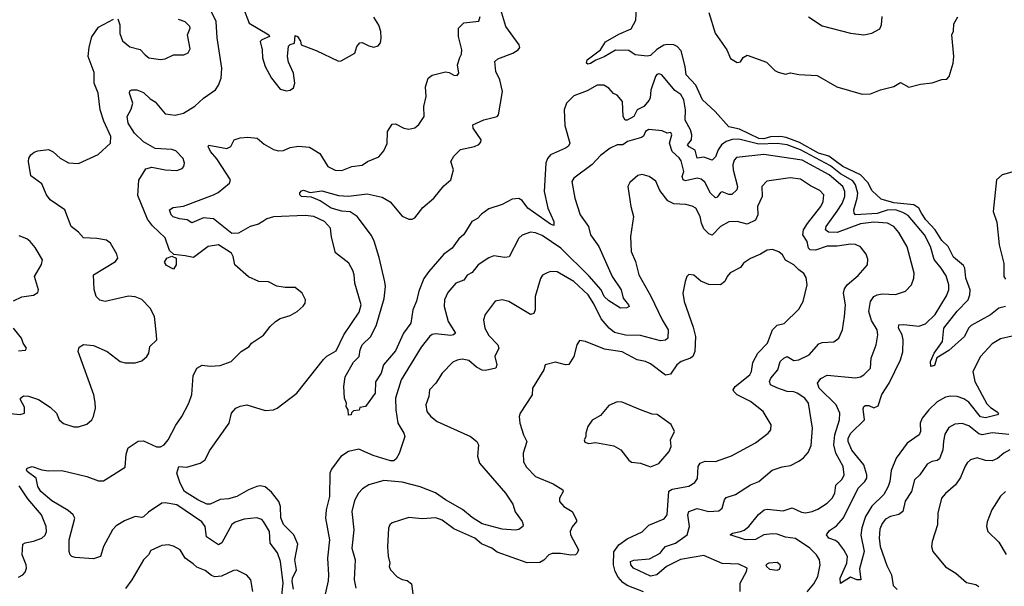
# Model space of a CAD drawing. Extents: x 1690054 to 1842981, y 782881 to 914114.
# Tile 663 of 693: x 1808052 to 1813957, y 902137 to 905536. Entities that reach past the tile are written whole.
import ezdxf

# ---------------------------------------------------------------- set-up
doc = ezdxf.new("R2010")
doc.units = 0

msp = doc.modelspace()

# ---------------------------------------------------------------- linework, layer by layer
at = {"layer": '0CON10XD'}
for points in [[(1809398.6, 902538.6), (1809345, 902520.5), (1809325, 902506.9), (1809265, 902396.9), (1809245, 902384.7), (1809172.8, 902432.8), (1809164, 902495), (1809145, 902522.5), (1808995, 902625.3), (1808925, 902638), (1808905, 902635.4), (1808825, 902582), (1808795, 902552.7), (1808785, 902549.1), (1808745, 902556.1), (1808681.4, 902528.6), (1808631.4, 902498.6), (1808609.6, 902475), (1808553.7, 902376.3), (1808535.7, 902315), (1808495, 902301.9), (1808385, 902309.2), (1808364.8, 902314.8), (1808354.6, 902325), (1808349.2, 902345), (1808348.6, 902415), (1808381.8, 902545), (1808373.1, 902565), (1808341.8, 902591.8), (1808245, 902650.3), (1808178.5, 902705), (1808160.3, 902735), (1808151.2, 902785), (1808097.5, 902825), (1808093.3, 902835), (1808097.3, 902845), (1808126.2, 902856.2), (1808185, 902835.8), (1808225, 902829.2), (1808305, 902830.6), (1808455, 902794.4), (1808525, 902770), (1808555, 902769.2), (1808685, 902851.2), (1808691.2, 902928.8), (1808703.1, 902966.9), (1808762.9, 903007.1), (1808795, 903009.6), (1808873, 902973), (1808896.1, 902973.9), (1808917.5, 902985), (1808942.9, 903015), (1808987.6, 903102.4), (1809024.2, 903155), (1809067.1, 903235), (1809083.6, 903286.4), (1809091.6, 903398.4), (1809114.5, 903445.5), (1809145.8, 903464.2), (1809195, 903458.1), (1809255, 903460.8), (1809320, 903485), (1809381.2, 903545), (1809427.5, 903575), (1809442.5, 903595), (1809515, 903644), (1809554.2, 903695), (1809586.2, 903725), (1809615, 903744), (1809675, 903762), (1809716.2, 903785), (1809752.3, 903817.7), (1809763.3, 903835), (1809766.7, 903855), (1809746.2, 903895), (1809705, 903928.8), (1809645, 903928.8), (1809595, 903937.5), (1809545, 903962.5), (1809485.8, 903965.8), (1809425, 903994), (1809341.4, 904065), (1809332.3, 904115), (1809321.8, 904135), (1809245, 904185.5), (1809183.3, 904175), (1809095, 904110), (1809045, 904118.6), (1808977.3, 904127.3), (1808950.6, 904150.6), (1808925, 904226.5), (1808848.3, 904298.3), (1808819.1, 904339.1), (1808760.2, 904480.2), (1808766.3, 904573.7), (1808809.3, 904640.7), (1808845, 904651.1), (1808925, 904634.3), (1808995, 904630.8), (1809027, 904643), (1809036.2, 904655), (1809040, 904675), (1809032.1, 904702.1), (1808989.3, 904749.3), (1808965, 904756.5), (1808865, 904762.3), (1808795, 904803.2), (1808740.9, 904855), (1808702, 904915), (1808696, 904955), (1808720.5, 904999.5), (1808730, 905035), (1808710.8, 905095), (1808711.7, 905108.3), (1808724.6, 905115.4), (1808755, 905115.3), (1808795, 905097.9), (1808835, 905060.5), (1808865, 905043.1), (1808925, 904971.4), (1808985, 904963.8), (1809034, 904975), (1809103.2, 905016.8), (1809154, 905065), (1809226.9, 905115), (1809245, 905142.5), (1809260.8, 905185), (1809264.8, 905245), (1809236.2, 905426.2), (1809230.9, 905525), (1809197.2, 905595)], [(1809395, 905602), (1809428.6, 905515), (1809546.2, 905445), (1809550, 905435), (1809504.4, 905415.6), (1809494.4, 905405), (1809505.7, 905355), (1809507.5, 905307.5), (1809524.4, 905255), (1809562, 905185), (1809615, 905119.2), (1809651.7, 905108.3), (1809675, 905113.8), (1809693.9, 905126.1), (1809702, 905155), (1809694.3, 905215), (1809665, 905280), (1809657.8, 905315), (1809664, 905376), (1809675, 905387.5), (1809700, 905395), (1809705, 905440), (1809717.5, 905435), (1809737, 905407), (1809740, 905385), (1809830.3, 905350.3), (1809965, 905286.7), (1809980.7, 905289.3), (1810062.5, 905335), (1810073.8, 905375), (1810092.3, 905397.7), (1810105, 905398.8), (1810145, 905378), (1810175, 905371.2), (1810201.7, 905378.3), (1810215, 905397.5), (1810220.8, 905425), (1810217.1, 905465), (1810205, 905503.3), (1810175, 905551.2)], [(1811325.9, 904765.9), (1811235, 904725.5), (1811216.7, 904703.3), (1811207.9, 904675), (1811198.5, 904505), (1811218.9, 904405), (1811255.5, 904325), (1811255, 904301.2), (1811235, 904309.4), (1811098.6, 904405), (1811065, 904450.6), (1811045, 904462.9), (1811005, 904458.2), (1810945, 904427.3), (1810865, 904400.6), (1810821.1, 904368.9), (1810797.1, 904342.9), (1810764.2, 904325), (1810715, 904247.5), (1810685, 904221.4), (1810645, 904165.7), (1810595, 904128.9), (1810506.2, 904025), (1810476.8, 903983.2), (1810446.2, 903906.2), (1810432.2, 903847.8), (1810409.4, 903795), (1810397.8, 903715), (1810354.8, 903655.2), (1810305, 903549.1), (1810233.8, 903466.2), (1810220.8, 903415), (1810186.4, 903363.6), (1810183.6, 903295), (1810125, 903216), (1810091.7, 903208.3), (1810087, 903193), (1810055, 903190), (1810041.7, 903178.3), (1810040, 903165), (1810023.6, 903163.6), (1810022.5, 903195), (1810010, 903215), (1810011.2, 903235), (1810000, 903265), (1809995.6, 903335.6), (1810005, 903392.5), (1810055, 903480.8), (1810087.5, 903515), (1810093.1, 903555), (1810106.2, 903585), (1810158.8, 903635), (1810191.1, 903705), (1810237.2, 903862.8), (1810245.7, 903935.7), (1810242.8, 903962.8), (1810208.6, 904108.6), (1810177.6, 904207.6), (1810161.4, 904241.4), (1810075.8, 904355), (1810035, 904382.5), (1809983.9, 904386.1), (1809920, 904405), (1809855, 904448.2), (1809801.5, 904471.5), (1809742.5, 904475), (1809731.9, 904485), (1809733.1, 904496.9), (1809741.9, 904508.1), (1809755, 904512.3), (1809795, 904500), (1809865, 904508.1), (1809965, 904480.3), (1810025, 904477.2), (1810135, 904490.7), (1810225, 904470.3), (1810274, 904444), (1810345, 904356.7), (1810385, 904338.9), (1810405, 904338.9), (1810422.4, 904347.6), (1810470.1, 904409.9), (1810535, 904464.5), (1810595, 904538.5), (1810637.1, 904575), (1810653.8, 904635), (1810637.5, 904685), (1810655, 904716.2), (1810695, 904756.2), (1810780, 904775), (1810805, 904787.5), (1810818.3, 904801.7), (1810820, 904815), (1810770.8, 904885), (1810770, 904905), (1810835, 904934.2), (1810915, 904954.3), (1810924.1, 904965.9), (1810946.9, 905105), (1810931.9, 905175), (1810908.1, 905225), (1810902.5, 905285), (1810920, 905300), (1811008.8, 905335), (1811042, 905355), (1811050.8, 905369.2), (1811047.1, 905385), (1810967.5, 905495), (1810937.5, 905595)], [(1813964.5, 903815.5), (1813925, 903805.5), (1813875, 903765.4), (1813758.5, 903701.5), (1813742, 903685), (1813717.5, 903635), (1813625, 903552), (1813553, 903507), (1813538.9, 903461.1), (1813516.1, 903456.1), (1813514.4, 903485), (1813537.5, 903535), (1813587.5, 903605), (1813594.5, 903685), (1813675, 903787.9), (1813740, 903855), (1813751.4, 903885), (1813751.9, 903915), (1813726.4, 903985), (1813720.3, 904045), (1813711.8, 904061.8), (1813651.6, 904111.6), (1813621.2, 904175), (1813581.9, 904211.9), (1813542.9, 904275), (1813487, 904335), (1813459.8, 904375), (1813445.4, 904405.4), (1813415.5, 904425.5), (1813295, 904437.7), (1813218.3, 904458.3), (1813165, 904508.9), (1813138.8, 904558.8), (1813095.5, 904605.5), (1812988.4, 904655), (1812905, 904717.5), (1812842.2, 904735), (1812728.7, 904798.7), (1812649.7, 904829.7), (1812615.8, 904835.8), (1812555, 904833.7), (1812515, 904821.9), (1812485, 904822.2), (1812368.3, 904878.3), (1812305, 904892.5), (1812224, 904985), (1812146.7, 905055), (1812107.3, 905142.7), (1812050, 905205), (1812043.5, 905255), (1812019.2, 905349.2), (1811995, 905375.6), (1811974.7, 905384.7), (1811935, 905387.2), (1811915, 905382), (1811873.2, 905356.8), (1811835, 905321.3), (1811815, 905316.4), (1811742.5, 905325), (1811705, 905351.2), (1811625, 905353.8), (1811558.1, 905311.9), (1811507, 905293), (1811475, 905272), (1811459.3, 905269.3), (1811452, 905275), (1811456, 905295), (1811535.4, 905354.6), (1811565, 905402.5), (1811645, 905449.4), (1811720, 905480), (1811747.9, 905532.1), (1811751.4, 905605)], [(1812185, 905578.8), (1812223.8, 905453.8), (1812293.3, 905355), (1812315, 905303.8), (1812355, 905278.8), (1812375, 905282.5), (1812390.7, 905309.3), (1812415, 905323.3), (1812530.7, 905280.7), (1812580.7, 905230.7), (1812601.2, 905221.2), (1812645, 905208.9), (1812675, 905216.9), (1812725, 905207.1), (1812835, 905200.8), (1812952.4, 905132.4), (1813105, 905088.2), (1813155, 905090), (1813215, 905114), (1813295, 905134), (1813335, 905158.8), (1813385, 905131.2), (1813455, 905148.8), (1813525, 905156.7), (1813583, 905177), (1813611.7, 905178.3), (1813627.5, 905195), (1813650, 905275), (1813653.8, 905315), (1813643.3, 905445), (1813653, 905467), (1813655, 905510), (1813677.5, 905552.5)], [(1807995, 903172.5), (1808055, 903166.5), (1808080, 903175), (1808081.1, 903211.1), (1808056.2, 903255), (1808056.7, 903265), (1808075, 903278.8), (1808105, 903278), (1808165, 903258), (1808235, 903212), (1808272, 903175), (1808288.8, 903135), (1808315, 903112.9), (1808376.1, 903093.9), (1808405, 903093.8), (1808455, 903108.6), (1808484.3, 903135), (1808494, 903155), (1808505.7, 903205), (1808505, 903240), (1808496.5, 903285), (1808403.1, 903545), (1808408.3, 903571.7), (1808435, 903587.5), (1808495, 903580.6), (1808576.2, 903546.2), (1808655, 903485.8), (1808685, 903477.5), (1808745, 903478), (1808785, 903488.8), (1808814.1, 903515.9), (1808826, 903535), (1808832.5, 903575), (1808874.2, 903615), (1808873.1, 903645), (1808861.4, 903755), (1808834, 903805), (1808785, 903856.7), (1808745, 903873.3), (1808705, 903876.5), (1808564.5, 903844.5), (1808532.6, 903852.6), (1808510, 903875), (1808498, 903918), (1808495.6, 904004.4), (1808627.5, 904085), (1808640.6, 904105), (1808635, 904130), (1808596.2, 904195), (1808572.3, 904212.3), (1808515, 904224), (1808435, 904226.5), (1808405, 904261.8), (1808360.5, 904295), (1808321.8, 904395), (1808234.8, 904454.8), (1808213.1, 904485), (1808185, 904550.5), (1808119.3, 904599.3), (1808105.4, 904685), (1808107.8, 904705), (1808119.2, 904725), (1808138.8, 904741.2), (1808160.8, 904749.2), (1808225, 904757.1), (1808252.7, 904742.7), (1808295, 904704.5), (1808345, 904676), (1808405, 904673.1), (1808522.1, 904727.9), (1808595.8, 904795), (1808598.9, 904835), (1808556, 904926), (1808534.5, 904994.5), (1808521.9, 905095), (1808499.1, 905155), (1808499.5, 905219.5), (1808463.1, 905315), (1808469.2, 905370.8), (1808485, 905433.8), (1808525, 905490.6), (1808615, 905538.9)], [(1808640.7, 905540.7), (1808653.3, 905505), (1808652.4, 905452.4), (1808669.5, 905409.5), (1808712.8, 905372.8), (1808775, 905356.7), (1808803.8, 905325), (1808826.1, 905306.1), (1808896.1, 905296.1), (1808925, 905301.4), (1808975, 905324.2), (1809035.7, 905324.3), (1809062.7, 905337.3), (1809075, 905360), (1809058.6, 905445), (1809074.2, 905485), (1809072.5, 905495), (1809045, 905522), (1809005, 905537.5)], [(1810692.1, 905307.9), (1810701.7, 905328.3), (1810704.5, 905355), (1810684.3, 905435), (1810683.8, 905485), (1810715, 905516.2), (1810805, 905527.5), (1810813.8, 905555)], [(1812783.1, 905553.1), (1812865, 905498.8), (1813035, 905454.3), (1813115.7, 905444.3), (1813162.5, 905455), (1813209.7, 905480.3), (1813220, 905505), (1813224.4, 905555)], [(1809695, 902118.7), (1809685.7, 902165), (1809688.5, 902185), (1809712.1, 902235), (1809701.8, 902295), (1809719.4, 902389.4), (1809695.2, 902445), (1809635, 902507.3), (1809617.7, 902547.7), (1809616.2, 902615), (1809606.3, 902645), (1809561.8, 902701.8), (1809525, 902732.7), (1809495, 902739.6), (1809475, 902735.9), (1809425, 902715.3), (1809354.8, 902675.2), (1809305, 902661.4), (1809255, 902658), (1809195, 902630), (1809175, 902629.1), (1809120, 902655), (1809041.2, 902705), (1809015, 902754.5), (1808994.3, 902815), (1809006.7, 902855), (1809055, 902851.8), (1809135, 902874.5), (1809164.7, 902895.3), (1809191.3, 902948.7), (1809307.8, 903115), (1809323.3, 903175), (1809349.2, 903205), (1809375, 903217.5), (1809415, 903225.6), (1809525, 903191.4), (1809574.4, 903195.6), (1809595.5, 903204.5), (1809713.3, 903295), (1809875, 903496.7), (1809895, 903516.7), (1809950.6, 903549.4), (1809995.5, 903645), (1810088.6, 903781.4), (1810099.2, 903825), (1810061.5, 903955), (1810058.9, 904005), (1810050.7, 904030.7), (1810025.5, 904075.5), (1809946.7, 904136.7), (1809921.5, 904231.5), (1809915.5, 904285), (1809879.4, 904325), (1809816, 904355), (1809765, 904361.6), (1809575, 904352.2), (1809535, 904341.3), (1809509.5, 904325), (1809485, 904308.7), (1809434.4, 904295.6), (1809365, 904255.5), (1809325, 904253.2), (1809215, 904341.5), (1809155, 904347.9), (1809085, 904317.5), (1809055.5, 904335.5), (1809010.6, 904340.6), (1808973.1, 904353.1), (1808960, 904365), (1808950, 904395), (1808971.7, 904408.3), (1809035, 904416.9), (1809215.2, 904484.8), (1809241.7, 904498.3), (1809311.2, 904555), (1809316.2, 904575), (1809235, 904700.6), (1809197.1, 904745), (1809182.5, 904775), (1809186.2, 904783.8), (1809295, 904763.6), (1809318.6, 904775), (1809338.9, 904815), (1809373.5, 904826.5), (1809421.2, 904831.2), (1809476, 904825), (1809518.8, 904788.8), (1809575, 904756.7), (1809605, 904749.6), (1809635, 904750), (1809675, 904769.5), (1809725, 904776.9), (1809790.6, 904770.6), (1809852.7, 904732.7), (1809900, 904655), (1809945, 904632.2), (1809985, 904630.6), (1810045, 904654.2), (1810105, 904662.9), (1810138.8, 904685), (1810205, 904712.9), (1810235, 904748), (1810256.6, 904793.4), (1810258.6, 904865), (1810285, 904908.8), (1810305, 904910), (1810355.7, 904885.7), (1810385, 904879.2), (1810422.7, 904887.3), (1810445, 904906.2), (1810476.9, 904955), (1810475.7, 905015), (1810489.5, 905075), (1810485, 905132.5), (1810502, 905185), (1810526.6, 905203.4), (1810605, 905222.8), (1810627.9, 905217.9), (1810655, 905202), (1810675, 905200), (1810685.8, 905215), (1810678.2, 905265), (1810692.1, 905307.9)], [(1814075, 903652.2), (1813935, 903621.2), (1813885, 903592.2), (1813814.4, 903515), (1813768.5, 903425), (1813780.4, 903365), (1813852.2, 903232.2), (1813875, 903209.4), (1813915, 903183.8), (1813922, 903175), (1813916.2, 903165), (1813845, 903146.4), (1813815, 903153.5), (1813745, 903241.1), (1813715, 903260.7), (1813675, 903275.3), (1813635, 903277.2), (1813605, 903271.6), (1813555, 903243.6), (1813503.8, 903195), (1813464.1, 903145), (1813452.6, 903115), (1813454.7, 903065), (1813447.5, 903045), (1813375, 902995.3), (1813308.9, 902905), (1813279.5, 902830.5), (1813270.4, 902765), (1813260.2, 902735), (1813235, 902686.9), (1813162.9, 902617.1), (1813125.3, 902555), (1813103.1, 902486.9), (1813097, 902443), (1813116.9, 902345), (1813088.3, 902241.7), (1813097.5, 902175), (1813072.5, 902175), (1813035, 902192.5), (1812975, 902153.3), (1812972.5, 902185), (1813012.9, 902275), (1813015.8, 902315), (1812995.5, 902355.5), (1812964.6, 902394.6), (1812945, 902410.6), (1812905.6, 902425.6), (1812891.2, 902445), (1812909.3, 902470.7), (1812949.8, 902500.2), (1812991.8, 902548.2), (1813081.2, 902725), (1813121.5, 902765), (1813131.8, 902785), (1813132.9, 902805), (1813114.8, 902864.8), (1813043, 902953), (1813019.8, 903005), (1813021.4, 903025), (1813037, 903055), (1813117.9, 903135), (1813110.9, 903200.9), (1813115.5, 903214.5), (1813125, 903220.6), (1813145, 903221.4), (1813175, 903208.1), (1813200.9, 903219.1), (1813223, 903287), (1813266.4, 903355), (1813335.2, 903495), (1813347.7, 903542.3), (1813351.1, 903615), (1813344.7, 903645), (1813322.1, 903685), (1813324, 903705), (1813355, 903707.5), (1813445, 903696.4), (1813485, 903711.1), (1813542.4, 903767.6), (1813611.2, 903878.8), (1813624.6, 903915), (1813624.6, 903945), (1813608.3, 903998.2), (1813579.2, 904045), (1813536.1, 904096.1), (1813514.3, 904174.3), (1813479.2, 904245), (1813380.4, 904360.4), (1813349, 904379), (1813304.2, 904394.2), (1813255, 904394), (1813195, 904372.7), (1813065, 904365.5), (1813056, 904376), (1813054.1, 904395), (1813075.5, 904465), (1813078.5, 904495), (1813064.6, 904544.6), (1813048.4, 904568.4), (1812975, 904611.6), (1812915, 904658.4), (1812735, 904755.5), (1812655, 904785.1), (1812595, 904793.7), (1812485, 904788.5), (1812365, 904818.4), (1812325, 904817.9), (1812288.5, 904805), (1812261.6, 904785), (1812241.6, 904755), (1812225, 904712.5), (1812205, 904693.1), (1812155, 904710.7), (1812115, 904704.5), (1812102.4, 904752.4), (1812067.5, 904772.5), (1812057.5, 904785), (1812081.3, 904815), (1812083.8, 904845), (1812075.3, 904875), (1812043, 904933), (1812044.2, 904995), (1812034.7, 905055), (1812017.3, 905087.3), (1811980.8, 905110.9), (1811903.8, 905205), (1811885, 905210.8), (1811872.6, 905207.4), (1811864.5, 905195.5), (1811836.4, 905113.6), (1811833, 905067), (1811826.7, 905053.3), (1811795, 905015.5), (1811755, 904995.5), (1811735.3, 904955), (1811695, 904933.5), (1811683.5, 904933.5), (1811671.2, 904955), (1811666.9, 905045), (1811635, 905081.9), (1811612.4, 905092.4), (1811585, 905124.4), (1811555, 905143.3), (1811515, 905142.5), (1811455, 905108.5), (1811375, 905078.2), (1811332.4, 905035), (1811316.6, 904995), (1811320.8, 904900.8), (1811351.5, 904795), (1811342.7, 904777.3), (1811325.9, 904765.9)], [(1812775, 902103.6), (1812815, 902151.4), (1812839.6, 902195), (1812853.2, 902265), (1812848.8, 902295), (1812831.8, 902325), (1812791.5, 902365), (1812705, 902423.2), (1812645, 902430.8), (1812595, 902449.7), (1812565, 902452.2), (1812515, 902445.2), (1812465, 902416.7), (1812405.2, 902415.2), (1812312.5, 902445), (1812326.2, 902455), (1812375, 902465.8), (1812396.7, 902473.3), (1812425, 902495.6), (1812482.5, 902567.5), (1812516.2, 902595), (1812535, 902598.5), (1812630.8, 902589.2), (1812685, 902606.9), (1812740.5, 902580.5), (1812765, 902578.2), (1812805, 902585.6), (1812839.8, 902600.2), (1812895, 902635.7), (1812925, 902665.7), (1812940.9, 902695), (1812946, 902744), (1812985, 902780), (1812997.1, 902805), (1812990.4, 902855), (1812945.9, 902935.9), (1812935.3, 902985), (1812941.1, 903045), (1812969.1, 903135), (1812971.1, 903175), (1812949.3, 903225), (1812847.8, 903325), (1812837.1, 903355), (1812856.8, 903383.2), (1812895, 903403.5), (1813065, 903388.2), (1813095, 903393.3), (1813115, 903404.3), (1813154.2, 903445), (1813159.4, 903505), (1813188.6, 903585), (1813197.8, 903645), (1813195.5, 903675), (1813161.6, 903731.6), (1813145.4, 903784.6), (1813154.6, 903845), (1813175, 903874.4), (1813195, 903885.4), (1813225, 903890.9), (1813305, 903887.1), (1813365, 903907.1), (1813401.4, 903945), (1813415.6, 903985), (1813415.8, 904014.2), (1813374, 904174), (1813325, 904258.6), (1813295.6, 904295), (1813255.9, 904315.9), (1813175, 904320.3), (1813095, 904310.6), (1812955, 904259.6), (1812902, 904262), (1812884.5, 904275), (1812888.4, 904295), (1812955, 904388), (1812985, 904433.6), (1813001.1, 904475), (1813000.8, 904505), (1812988.4, 904535), (1812907.5, 904605), (1812745, 904693.5), (1812515, 904726.4), (1812351.2, 904708.8), (1812336.6, 904693.4), (1812329.6, 904665), (1812331.8, 904635), (1812356.9, 904535), (1812352.5, 904515), (1812322.4, 904487.6), (1812305, 904487.5), (1812265, 904502.5), (1812255, 904500), (1812235, 904471.9), (1812225, 904467.5), (1812195, 904494.7), (1812160.6, 904560.6), (1812139.7, 904579.7), (1812115, 904584.7), (1812045, 904569.5), (1812030.4, 904575), (1812025.9, 904595), (1812034.7, 904625.3), (1812018.4, 904688.4), (1812007, 904707), (1811965, 904744.6), (1811949.3, 904795), (1811964, 904845), (1811960, 904855), (1811955, 904859.2), (1811935, 904854.2), (1811905, 904868.9), (1811825, 904876.8), (1811804.8, 904865.2), (1811792.4, 904837.6), (1811781.7, 904828.3), (1811697.5, 904805), (1811668.8, 904785), (1811634.7, 904785.3), (1811594.2, 904765), (1811535, 904721.9), (1811485, 904667.8), (1811376.2, 904585), (1811362.9, 904565), (1811380.9, 904465), (1811412.9, 904365), (1811464.4, 904295), (1811474.6, 904245), (1811525, 904175.7), (1811605.3, 903995.3), (1811658.5, 903915), (1811670.5, 903865), (1811703.8, 903825), (1811706.7, 903815), (1811692.9, 903807.1), (1811655, 903805.5), (1811585, 903850), (1811557.8, 903875), (1811539.7, 903915), (1811467.8, 903997.8), (1811297.8, 904165), (1811185, 904240.9), (1811145, 904257.5), (1811115, 904260.5), (1811065, 904242.5), (1811046, 904225), (1810987.8, 904112.2), (1810961.2, 904108.8), (1810895, 904119.4), (1810865, 904107.1), (1810802.2, 904065), (1810765, 904018.2), (1810735, 904003.3), (1810716.2, 903973.8), (1810667.5, 903955), (1810620.2, 903899.8), (1810600, 903855), (1810597.1, 903815), (1810621.5, 903725), (1810665.7, 903655.7), (1810654.5, 903645.5), (1810637.9, 903642.1), (1810545, 903650.4), (1810525, 903647.5), (1810511.9, 903638.1), (1810459.1, 903570.9), (1810339.4, 903375), (1810306.9, 903265), (1810307.3, 903195), (1810320, 903115), (1810355.9, 903055.9), (1810361.2, 903035), (1810327.1, 902932.9), (1810308.9, 902901.1), (1810295, 902889), (1810275, 902889), (1810172.3, 902922.3), (1810085, 902959.5), (1810025, 902945.6), (1809978, 902915), (1809921.2, 902838.8), (1809912.7, 902815), (1809909.4, 902675), (1809891, 902595), (1809887, 902545), (1809910.5, 902415), (1809897.1, 902305), (1809904.5, 902205), (1809901.1, 902168.9), (1809874.3, 902045)], [(1814025, 904626.1), (1813944.5, 904605.5), (1813910.9, 904575), (1813891.3, 904385), (1813911.4, 904321.4), (1813925.7, 904185.7), (1813953.9, 904073.9), (1813954.8, 903994.8), (1813965, 903978.9)], [(1812372.2, 902105), (1812373.9, 902155), (1812412, 902225), (1812415.8, 902245.8), (1812365, 902270), (1812265, 902272.7), (1812155, 902321.5), (1812015, 902297), (1811931.1, 902255), (1811874, 902205), (1811835, 902197.9), (1811733.1, 902245), (1811717.8, 902265), (1811716, 902285), (1811735, 902293.3), (1811828.9, 902301.1), (1811893.6, 902336.4), (1811910.6, 902359.4), (1811925.3, 902374.7), (1811984.3, 902395.7), (1812055.4, 902445), (1812069.7, 902495), (1812059.6, 902565), (1812065, 902585.6), (1812115, 902603.8), (1812185, 902585.4), (1812245, 902590), (1812264.5, 902605.5), (1812278.9, 902655), (1812290, 902670), (1812345, 902687.8), (1812435, 902745.6), (1812484.6, 902765.4), (1812565, 902832.9), (1812625, 902852.9), (1812675, 902861.4), (1812725, 902887.1), (1812753.6, 902906.4), (1812780.7, 902939.3), (1812798, 902982), (1812807.8, 903085), (1812783.6, 903235), (1812761.1, 903265), (1812714.4, 903295), (1812695, 903302.4), (1812655, 903304.7), (1812593.1, 903326.9), (1812554.3, 903345), (1812549.5, 903365), (1812557.9, 903385), (1812598, 903435), (1812613.6, 903485), (1812634.2, 903505.8), (1812655, 903514.5), (1812695, 903492.1), (1812724, 903496), (1812787.5, 903525), (1812845, 903591.9), (1812865, 903599.4), (1812935, 903602.9), (1812964.5, 903625.5), (1812986.9, 903675), (1812998.9, 903755), (1813005.6, 903825), (1812993.1, 903895), (1812998.5, 903921.5), (1813014.4, 903945), (1813079.8, 904000.2), (1813135.8, 904065), (1813138.8, 904098.8), (1813129.7, 904129.7), (1813095, 904173.8), (1813065, 904186.7), (1813035, 904190), (1812955, 904176.8), (1812895, 904177.6), (1812825, 904153.7), (1812792.2, 904155), (1812783.4, 904165), (1812774.1, 904205), (1812748.4, 904245), (1812753.2, 904275), (1812776.6, 904313.4), (1812856.8, 904415), (1812871.2, 904445), (1812874.5, 904484.5), (1812851.7, 904511.7), (1812795, 904539.1), (1812735, 904578.2), (1812673.9, 904586.1), (1812532.4, 904567.6), (1812503.1, 904535), (1812504.2, 904475), (1812476.9, 904415), (1812478.8, 904365), (1812465, 904332.5), (1812415, 904309.3), (1812356, 904326), (1812305, 904322.5), (1812254.5, 904295), (1812205, 904244), (1812185, 904251.2), (1812155, 904281.9), (1812140.9, 904315), (1812133.8, 904355), (1812107.5, 904405), (1812085, 904417.8), (1812047.2, 904427.2), (1811975, 904430.5), (1811938.6, 904448.6), (1811891.7, 904511.7), (1811867.3, 904567.3), (1811827.5, 904595), (1811785, 904606.7), (1811758.3, 904601.7), (1811711.7, 904558.3), (1811698.8, 904535), (1811716.9, 904415), (1811734.2, 904355), (1811715.7, 904234.3), (1811719.4, 904145), (1811744.4, 904084.4), (1811766.2, 904005), (1811837.4, 903877.4), (1811904.6, 903735), (1811941.1, 903675), (1811938.6, 903625), (1811925, 903613.1), (1811895, 903609.1), (1811775, 903641.1), (1811685, 903643.2), (1811618.8, 903658.8), (1811586.6, 903685), (1811540.2, 903740.2), (1811495, 903830.7), (1811460.7, 903885), (1811375, 903965.5), (1811275, 904023.1), (1811235, 904024.2), (1811215, 904017.5), (1811187.6, 904002.4), (1811175, 903983.3), (1811142.7, 903875), (1811143.1, 903795), (1811135, 903774), (1811115, 903768), (1810985, 903845.6), (1810945, 903855.7), (1810903.2, 903846.8), (1810843.2, 903766.8), (1810834.2, 903735), (1810842.5, 903685), (1810865, 903642), (1810920, 903585), (1810925.5, 903565.5), (1810902.5, 903515), (1810913.3, 903465), (1810907.5, 903445), (1810845, 903430.8), (1810825, 903433.1), (1810791.6, 903451.6), (1810745, 903490.5), (1810705, 903498.5), (1810675, 903493.3), (1810649.4, 903480.6), (1810586.5, 903415), (1810548.6, 903355), (1810510, 903315), (1810505.6, 903275), (1810486.9, 903225), (1810494.3, 903185), (1810517.5, 903155), (1810555.4, 903125.4), (1810755.6, 903035.6), (1810794.5, 903004.5), (1810804.2, 902985), (1810797.3, 902917.3), (1810809.4, 902875), (1810965.8, 902695), (1811010, 902630), (1811022.8, 902582.8), (1811066, 902525), (1811072, 902505), (1811068.8, 902495), (1811045, 902477.5), (1811025.7, 902474.3), (1810945, 902480.3), (1810825, 902512.3), (1810765, 902549.6), (1810708.3, 902598.3), (1810604.9, 902654.9), (1810545, 902697.2), (1810454.3, 902734.3), (1810345, 902761.3), (1810235, 902771.5), (1810145, 902745.6), (1810108.3, 902721.7), (1810083.1, 902695), (1810059.4, 902650.6), (1810044.5, 902585), (1810056.5, 902475), (1810043.6, 902365), (1810064.5, 902295), (1810058.8, 902175), (1810067.1, 902125)], [(1808015, 903848.8), (1808065, 903874), (1808135, 903884), (1808160.7, 903899.3), (1808163.8, 903915), (1808140.8, 903995), (1808183, 904067), (1808188.8, 904095), (1808145, 904170), (1808114.2, 904204.2), (1808095, 904221.2), (1808048.3, 904238.3)], [(1811793.1, 902103.1), (1811695, 902142.2), (1811669.6, 902159.6), (1811641.4, 902191.4), (1811623.8, 902225), (1811613.8, 902265), (1811615.9, 902344.1), (1811644.9, 902385.1), (1811695, 902422.2), (1811785, 902462.9), (1811825.9, 902504.1), (1811918.2, 902541.8), (1811934.6, 902565.4), (1811945, 902708.1), (1811965, 902720.4), (1812065, 902737.3), (1812100.9, 902759.1), (1812117.2, 902782.8), (1812120.9, 902855), (1812133.8, 902876.2), (1812163.4, 902886.6), (1812225, 902884.6), (1812320.2, 902919.8), (1812465, 902998.1), (1812541.2, 903055), (1812556, 903075), (1812558, 903105), (1812510, 903185), (1812435, 903245.6), (1812354.4, 903285), (1812334.6, 903304.6), (1812331.9, 903315), (1812343.1, 903335), (1812431.8, 903405), (1812441.2, 903425), (1812449.8, 903480.2), (1812478.1, 903535), (1812537.1, 903595), (1812566.5, 903675), (1812595, 903703.1), (1812636.4, 903713.6), (1812725, 903798.8), (1812751.4, 903845), (1812774.2, 903945), (1812769.7, 903989.7), (1812755, 904013.3), (1812724.5, 904034.5), (1812695, 904065.8), (1812645, 904093.8), (1812626.2, 904125), (1812605, 904143.8), (1812567.3, 904157.3), (1812535, 904154), (1812495, 904128.8), (1812435, 904102.5), (1812393.8, 904075), (1812375, 904048.8), (1812313, 904017), (1812294.5, 903995.5), (1812282, 903965), (1812255.7, 903944.3), (1812185, 903947.5), (1812137.9, 903967.9), (1812095, 904003.3), (1812065, 904006.7), (1812053.9, 903996.1), (1812043.3, 903965), (1812029.2, 903895), (1812037.5, 903845), (1812092, 903692), (1812104.5, 903635), (1812101.8, 903545), (1812088.9, 903515), (1812074.4, 903504.4), (1812018.6, 903485), (1811993.5, 903465), (1811955, 903408.9), (1811925, 903403.1), (1811835, 903470.9), (1811805, 903486.2), (1811755, 903496.2), (1811665, 903542.3), (1811560, 903560), (1811445.8, 903605.8), (1811409.3, 903610.7), (1811393.8, 903585), (1811375.8, 903515), (1811345, 903468), (1811325, 903464.4), (1811265, 903481.4), (1811204.3, 903465.7), (1811196.2, 903435), (1811128, 903325), (1811126.2, 903285), (1811054, 903175), (1811047.5, 903155), (1811050.8, 903115), (1811072.9, 903045), (1811093.1, 903005), (1811071.4, 902935), (1811073.3, 902883.3), (1811091.7, 902851.7), (1811146, 902795), (1811251.4, 902751.4), (1811308.8, 902715), (1811311.2, 902705), (1811290, 902665), (1811288.8, 902645), (1811315, 902616.2), (1811366.2, 902585), (1811392, 902535), (1811391.2, 902525), (1811365.9, 902494.1), (1811353.8, 902465), (1811356, 902445), (1811402.5, 902355), (1811396, 902335), (1811385, 902326), (1811356.8, 902323.2), (1811295, 902333.9), (1811245, 902333.5), (1811225.8, 902325), (1811195.9, 902294.1), (1811171.4, 902278.6), (1811095, 902277.9), (1810915, 902340.5), (1810884.4, 902365), (1810822.4, 902392.4), (1810782, 902425), (1810655, 902480.6), (1810585, 902534.3), (1810548.3, 902548.3), (1810465, 902541.9), (1810385, 902548.6), (1810285, 902518), (1810272, 902505), (1810264.2, 902485), (1810257, 902373), (1810261.7, 902318.3), (1810272.9, 902275), (1810268.6, 902255), (1810275.7, 902235), (1810315, 902192.9), (1810345, 902176.9), (1810375, 902171.9), (1810401.1, 902151.1), (1810410.8, 902090.8)], [(1808975, 904040), (1808931.7, 904061.7), (1808920.5, 904080.5), (1808934, 904105), (1808965, 904116.7), (1808990, 904105), (1808990, 904065), (1808975, 904040)], [(1808045, 903550), (1808086.2, 903553.8), (1808092.5, 903565), (1808073.3, 903595), (1808063.3, 903625), (1808015.6, 903685.6)], [(1811835, 902854.2), (1811885, 902872.9), (1811946.9, 902945), (1811959.2, 902975), (1811956.2, 903015), (1811980, 903065), (1811958.3, 903108.3), (1811875, 903166.7), (1811845, 903170), (1811774.4, 903194.4), (1811665, 903242), (1811635, 903243.3), (1811585, 903221.2), (1811535, 903161.2), (1811485, 903133.3), (1811458.8, 903095), (1811446.7, 903055), (1811447, 903033), (1811437.5, 903015), (1811440.7, 903000.7), (1811465, 902992.5), (1811505, 903000), (1811615, 902978.8), (1811656.7, 902955), (1811705, 902893.3), (1811721.7, 902881.7), (1811775, 902876.2), (1811835, 902854.2)], [(1813985, 903046.7), (1813885, 903057.5), (1813824.6, 903044.6), (1813805, 903051.5), (1813745, 903100), (1813705, 903113.1), (1813660.2, 903109.8), (1813625, 903090), (1813601.4, 903048.6), (1813591.7, 903008.3), (1813588.5, 902955), (1813568.8, 902901.2), (1813555, 902890.9), (1813523.3, 902885), (1813495, 902870), (1813450, 902805), (1813418.9, 902775), (1813400, 902705), (1813362.6, 902647.4), (1813348.9, 902585), (1813325, 902567.5), (1813275.3, 902554.7), (1813245, 902538.9), (1813225, 902514.2), (1813210.9, 902479.1), (1813206.8, 902425), (1813212.8, 902375), (1813252.4, 902262.4), (1813280.8, 902205), (1813290.8, 902140.8), (1813315, 902118.1)], [(1813990.8, 902955), (1813955, 902935.3), (1813916.6, 902903.4), (1813885, 902890), (1813845, 902890.7), (1813795, 902906.9), (1813755, 902894.4), (1813735, 902877.1), (1813721.9, 902858.1), (1813695, 902788.8), (1813664.3, 902745), (1813605, 902694.3), (1813580.5, 902665), (1813557.8, 902575), (1813556.9, 902505), (1813524.4, 902405.6), (1813520.8, 902375), (1813528.8, 902345), (1813605, 902253.8), (1813665.6, 902215.6), (1813730.3, 902160.3), (1813786.6, 902146.6), (1813805.4, 902135.4)], [(1808045, 902192.5), (1808070, 902205), (1808085, 902222.5), (1808092, 902245), (1808090, 902265), (1808066, 902325), (1808070.8, 902389.2), (1808085, 902398), (1808135, 902407.1), (1808183.8, 902425), (1808205, 902444), (1808213.1, 902465), (1808210.6, 902495), (1808182.5, 902565), (1808101.3, 902661.3), (1808049.2, 902739.2)], [(1813965, 902706.2), (1813935, 902676.7), (1813882.9, 902595), (1813854.1, 902524.1), (1813851.4, 902495), (1813859.2, 902465), (1813925, 902402), (1813968.3, 902328.3)], [(1809621.1, 902045), (1809632.6, 902155), (1809615.4, 902285), (1809597.8, 902337.8), (1809554.7, 902394.7), (1809549.6, 902465), (1809515, 902525.7), (1809505, 902536.7), (1809475, 902547.1), (1809398.6, 902538.6)], [(1809091.5, 902271.5), (1809045, 902305.8), (1809013.8, 902355), (1808975, 902378), (1808944.2, 902385.8), (1808905, 902380.8), (1808838.8, 902351.2), (1808823.8, 902325), (1808793.8, 902295), (1808724.4, 902175.6), (1808686.6, 902123.4)], [(1809449.5, 902105), (1809438.9, 902175), (1809415, 902204.2), (1809354.1, 902234.1), (1809335, 902231.4), (1809262.4, 902197.6), (1809223, 902193), (1809201.9, 902201.9), (1809165, 902231.4), (1809115, 902252.5), (1809091.5, 902271.5)], [(1812595, 902233.3), (1812609.7, 902240.3), (1812614, 902255), (1812612, 902265), (1812595, 902280), (1812544, 902276), (1812527.5, 902265), (1812530, 902255), (1812549.7, 902239.7), (1812595, 902233.3)]]:
    msp.add_lwpolyline(points, dxfattribs=at)

doc.saveas('drawing.dxf')
